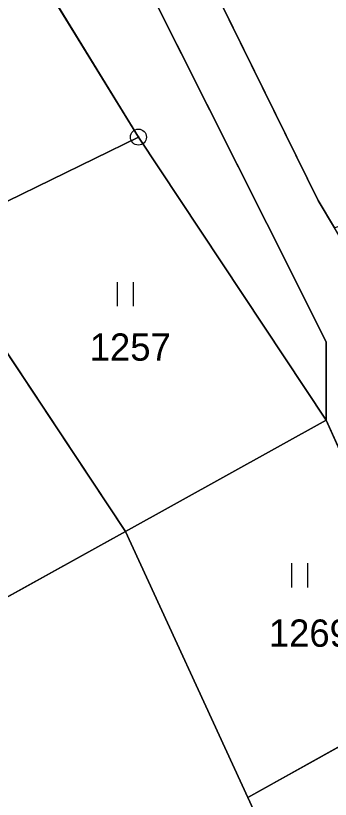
# Model space of a CAD drawing. Extents: x -689422 to -685210, y -987725 to -982160.
# Drawn here: x -686870.62 to -686851.02, y -986103.94 to -986055.09 of the extents above; entities that cross this region are included whole.
import ezdxf

# ---------------------------------------------------------------- set-up
doc = ezdxf.new("R2010")
doc.units = 0
for name, color, linetype in [('KN_Hranice_parcel', 7, 'Continuous'), ('KN_Parcelni cisla', 7, 'Continuous'), ('KN_Polygon parcely', 7, 'Continuous'), ('KN_POZEMKY_LESNI POZEMEK', 7, 'Continuous'), ('KN_POZEMKY_OSTATNI PLOCHA', 7, 'Continuous'), ('KN_POZEMKY_TTP', 7, 'Continuous'), ('KN_VYUZITI_26_ostatni plocha_jina plocha', 7, 'Continuous'), ('KN_Značky bodu BP', 7, 'Continuous'), ('KN_Značky kultur', 7, 'Continuous')]:
    doc.layers.add(name, color=color, linetype=linetype)

msp = doc.modelspace()

# ---------------------------------------------------------------- linework, layer by layer
at = {"layer": 'KN_Hranice_parcel'}
for p, q in [((-686883.22, -986029.68), (-686862.97, -986062.66)), ((-686851.27, -986080.31), (-686862.97, -986062.66)), ((-686863.78, -986087.24), (-686875.98, -986068.84)), ((-686851.27, -986080.31), (-686863.78, -986087.24)), ((-686843.79, -986096.94), (-686851.27, -986080.31)), ((-686892.02, -986102.89), (-686863.78, -986087.24)), ((-686863.78, -986087.24), (-686856.16, -986103.82)), ((-686843.79, -986096.94), (-686856.16, -986103.82)), ((-686856.16, -986103.82), (-686848.76, -986119.92))]:
    msp.add_line(p, q, dxfattribs=at)
for points in [[(-686875.86, -986025.76), (-686871.82, -986034.55), (-686854.97, -986068.05), (-686851.28, -986075.42), (-686851.27, -986080.31)], [(-686870.61, -986025.69), (-686868.3, -986032.99), (-686851.77, -986066.62), (-686850.76, -986068.32)], [(-686862.97, -986062.66), (-686871.13, -986066.65), (-686875.98, -986068.84)]]:
    msp.add_lwpolyline(points, dxfattribs=at)
at = {"layer": 'KN_Polygon parcely'}
for points in [[(-686920.86, -985948.24), (-686923.5, -985924.55), (-686935.38, -985932.82), (-686923.53, -985962.63), (-686914.38, -985991.44), (-686911.43, -985999.94), (-686885.07, -986051.27), (-686875.98, -986068.84), (-686871.13, -986066.65), (-686862.97, -986062.66), (-686883.22, -986029.68), (-686895.28, -986006.64)], [(-686851.77, -986066.62), (-686850.76, -986068.32), (-686847.32, -986067.05), (-686840.11, -986064.38), (-686832.84, -986061.69), (-686834.7, -986054.92), (-686845.3, -986016.31), (-686870.61, -986025.69), (-686868.3, -986032.99)], [(-686883.22, -986029.68), (-686862.97, -986062.66), (-686851.27, -986080.31), (-686851.28, -986075.42), (-686854.97, -986068.05), (-686871.82, -986034.55), (-686875.86, -986025.76)], [(-686871.13, -986066.65), (-686875.98, -986068.84), (-686863.78, -986087.24), (-686851.27, -986080.31), (-686862.97, -986062.66)], [(-686875.98, -986068.84), (-686898.34, -986082.57), (-686892.02, -986102.89), (-686863.78, -986087.24)], [(-686851.27, -986080.31), (-686863.78, -986087.24), (-686856.16, -986103.82), (-686843.79, -986096.94)], [(-686892.02, -986102.89), (-686889.68, -986110.3), (-686884.65, -986120.19), (-686875.2, -986137.81), (-686866.46, -986153.51), (-686842.18, -986134.25), (-686848.76, -986119.92), (-686856.16, -986103.82), (-686863.78, -986087.24)], [(-686843.79, -986096.94), (-686856.16, -986103.82), (-686848.76, -986119.92), (-686837.01, -986112)]]:
    msp.add_lwpolyline(points, close=True, dxfattribs=at)
msp.add_lwpolyline([(-686888.2, -986003.15), (-686875.86, -986025.76), (-686871.82, -986034.55), (-686854.97, -986068.05), (-686851.28, -986075.42), (-686851.27, -986080.31), (-686843.79, -986096.94), (-686837.01, -986112), (-686830.66, -986126.11), (-686808.15, -986151.35), (-686796.6, -986146.54), (-686782.48, -986152.03), (-686785.28, -986146.72), (-686798.07, -986141.52), (-686804.15, -986147.33), (-686823.2, -986123.23), (-686847.34, -986078.98), (-686847.6, -986073.65), (-686850.76, -986068.32), (-686851.77, -986066.62), (-686868.3, -986032.99), (-686870.61, -986025.69), (-686871.66, -986022.36), (-686877.56, -986012.5)], dxfattribs=at)
at = {"layer": 'KN_POZEMKY_LESNI POZEMEK'}
for p, q in [((-686862.97, -986062.66), (-686883.22, -986029.68)), ((-686883.22, -986029.68), (-686862.97, -986062.66)), ((-686871.82, -986034.55), (-686854.97, -986068.05)), ((-686862.97, -986062.66), (-686871.13, -986066.65)), ((-686851.27, -986080.31), (-686862.97, -986062.66)), ((-686854.97, -986068.05), (-686851.28, -986075.42)), ((-686851.28, -986075.42), (-686851.27, -986080.31))]:
    msp.add_line(p, q, dxfattribs=at)
at = {"layer": 'KN_POZEMKY_OSTATNI PLOCHA'}
for p, q in [((-686851.77, -986066.62), (-686868.3, -986032.99)), ((-686868.3, -986032.99), (-686851.77, -986066.62)), ((-686854.97, -986068.05), (-686871.82, -986034.55)), ((-686850.76, -986068.32), (-686851.77, -986066.62)), ((-686851.77, -986066.62), (-686850.76, -986068.32)), ((-686851.28, -986075.42), (-686854.97, -986068.05)), ((-686851.27, -986080.31), (-686851.28, -986075.42)), ((-686843.79, -986096.94), (-686851.27, -986080.31)), ((-686892.02, -986102.89), (-686863.78, -986087.24)), ((-686863.78, -986087.24), (-686856.16, -986103.82)), ((-686856.16, -986103.82), (-686848.76, -986119.92))]:
    msp.add_line(p, q, dxfattribs=at)
at = {"layer": 'KN_POZEMKY_TTP'}
for p, q in [((-686871.13, -986066.65), (-686862.97, -986062.66)), ((-686862.97, -986062.66), (-686851.27, -986080.31)), ((-686863.78, -986087.24), (-686875.98, -986068.84)), ((-686875.98, -986068.84), (-686863.78, -986087.24)), ((-686863.78, -986087.24), (-686851.27, -986080.31)), ((-686851.27, -986080.31), (-686863.78, -986087.24)), ((-686851.27, -986080.31), (-686843.79, -986096.94)), ((-686863.78, -986087.24), (-686892.02, -986102.89)), ((-686856.16, -986103.82), (-686863.78, -986087.24)), ((-686843.79, -986096.94), (-686856.16, -986103.82)), ((-686856.16, -986103.82), (-686843.79, -986096.94)), ((-686848.76, -986119.92), (-686856.16, -986103.82))]:
    msp.add_line(p, q, dxfattribs=at)
at = {"layer": 'KN_VYUZITI_26_ostatni plocha_jina plocha'}
for p, q in [((-686851.77, -986066.62), (-686868.3, -986032.99)), ((-686868.3, -986032.99), (-686851.77, -986066.62)), ((-686854.97, -986068.05), (-686871.82, -986034.55)), ((-686850.76, -986068.32), (-686851.77, -986066.62)), ((-686851.77, -986066.62), (-686850.76, -986068.32)), ((-686851.28, -986075.42), (-686854.97, -986068.05)), ((-686851.27, -986080.31), (-686851.28, -986075.42)), ((-686843.79, -986096.94), (-686851.27, -986080.31)), ((-686892.02, -986102.89), (-686863.78, -986087.24)), ((-686863.78, -986087.24), (-686856.16, -986103.82)), ((-686856.16, -986103.82), (-686848.76, -986119.92))]:
    msp.add_line(p, q, dxfattribs=at)
at = {"layer": 'KN_Značky bodu BP'}
for radius in [0.5, 0.0303]:
    msp.add_circle((-686862.97, -986062.66), radius, dxfattribs=at)
at = {"layer": 'KN_Značky kultur'}
for p, q in [((-686864.271, -986073.2), (-686864.271, -986071.7)), ((-686863.27, -986073.2), (-686863.27, -986071.7)), ((-686853.411, -986090.73), (-686853.411, -986089.23)), ((-686852.41, -986090.73), (-686852.41, -986089.23))]:
    msp.add_line(p, q, dxfattribs=at)

# ---------------------------------------------------------------- texts
at = {"layer": 'KN_Parcelni cisla'}
for s, p in [('1257', (-686866.01, -986076.6)), ('1269', (-686854.85, -986094.43))]:
    msp.add_text(s, height=1.7, dxfattribs=at).set_placement(p)

doc.saveas('drawing.dxf')
